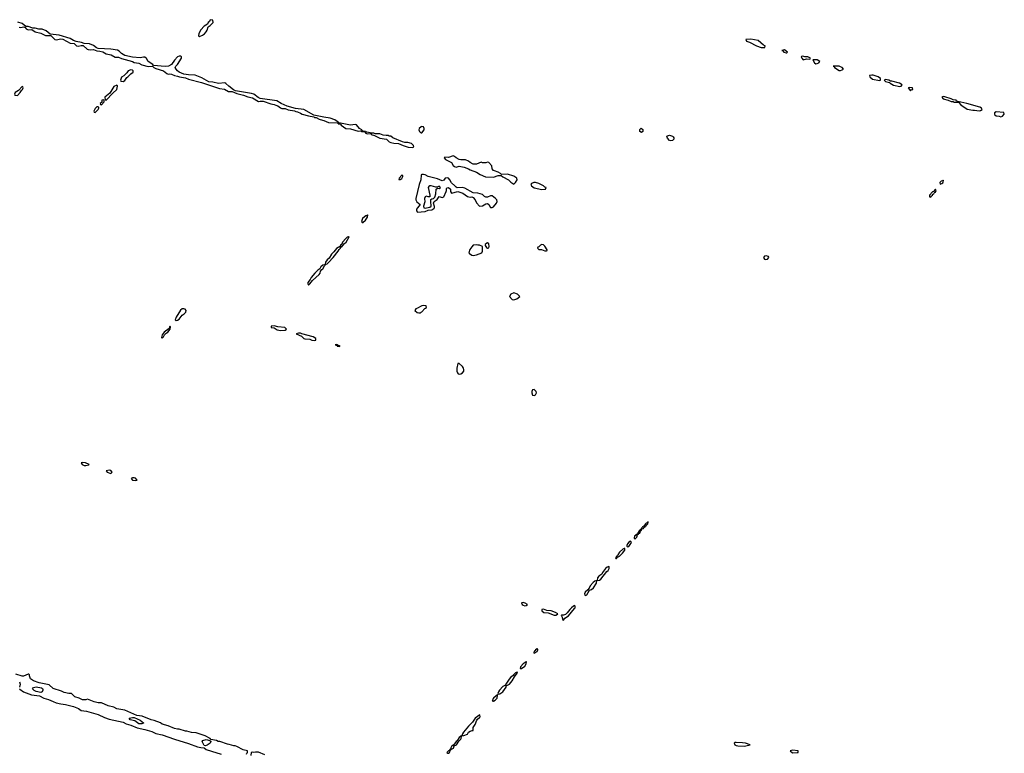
# Model space of a CAD drawing. Header units: inches. Extents: x 2701323 to 2964515, y 494916 to 722124.
# Tile 633 of 656: x 2894840 to 2907494, y 674280 to 683706. Entities that reach past the tile are written whole.
import ezdxf

# ---------------------------------------------------------------- set-up
doc = ezdxf.new("R2010")
doc.units = ezdxf.units.IN
doc.header["$MEASUREMENT"] = 0
for name, color, linetype in [('C8697', 7, 'Continuous'), ('C8698', 7, 'Continuous'), ('C9607', 7, 'Continuous'), ('C9608', 7, 'Continuous')]:
    doc.layers.add(name, color=color, linetype=linetype)

msp = doc.modelspace()

# ---------------------------------------------------------------- linework, layer by layer
at = {"layer": 'C8697', "color": 2, "elevation": 2}
for points in [[(2896950, 679991), (2896930, 679990), (2896907, 679973), (2896850, 679882), (2896838, 679850), (2896850, 679841), (2896870, 679847), (2896890, 679859), (2896930, 679910), (2896953, 679927), (2896976, 679950), (2896981, 679970), (2896965, 679985)], [(2896770, 679766), (2896760, 679740), (2896698, 679690), (2896670, 679655), (2896664, 679624), (2896670, 679614), (2896690, 679632), (2896702, 679658), (2896722, 679678), (2896742, 679690), (2896772, 679728), (2896778, 679758)], [(2898112, 679772), (2898074, 679770), (2898074, 679750), (2898110, 679746), (2898150, 679721), (2898190, 679711), (2898250, 679718), (2898268, 679730), (2898246, 679750), (2898159, 679759)], [(2898422, 679678), (2898394, 679670), (2898461, 679641), (2898490, 679611), (2898504, 679604), (2898570, 679601), (2898594, 679590), (2898630, 679586), (2898646, 679590), (2898648, 679610), (2898610, 679633), (2898468, 679668), (2898450, 679677)], [(2898910, 679533), (2898894, 679530), (2898920, 679520), (2898922, 679510), (2898950, 679506), (2898958, 679510), (2898930, 679526), (2898922, 679522), (2898926, 679530)], [(2895650, 678016), (2895632, 678010), (2895643, 677990), (2895670, 677979), (2895690, 677977), (2895730, 677986), (2895735, 677990), (2895686, 678010)], [(2895990, 677919), (2895952, 677910), (2895966, 677890), (2896010, 677875), (2896029, 677890), (2896010, 677913)], [(2896310, 677821), (2896290, 677821), (2896271, 677810), (2896290, 677791), (2896330, 677785), (2896348, 677790), (2896330, 677814)], [(2895110, 675061), (2895050, 675075), (2895025, 675085), (2895005, 675110), (2895016, 675124), (2895050, 675135), (2895120, 675120), (2895133, 675113), (2895138, 675098), (2895139, 675090), (2895130, 675070)], [(2896410, 674657), (2896370, 674660), (2896318, 674698), (2896258, 674710), (2896248, 674730), (2896290, 674741), (2896310, 674741), (2896390, 674707), (2896430, 674671), (2896430, 674668)], [(2897230, 674377), (2897210, 674379), (2897184, 674430), (2897194, 674446), (2897236, 674456), (2897285, 674445), (2897297, 674437), (2897298, 674430), (2897287, 674410), (2897250, 674383)]]:
    msp.add_lwpolyline(points, close=True, dxfattribs=at)
for points in [[(2899951, 680000), (2899931, 679990), (2899918, 679970), (2899950, 679944), (2899970, 679939), (2899990, 679941), (2900000, 679946)], [(2897755, 674270), (2897758, 674282), (2897766, 674290), (2897766, 674310), (2897710, 674325), (2897630, 674369), (2897610, 674375), (2897590, 674375), (2897530, 674394), (2897510, 674395), (2897412, 674432), (2897390, 674433), (2897370, 674444), (2897298, 674458), (2897286, 674470), (2897225, 674505), (2897110, 674541), (2897050, 674545), (2896990, 674565), (2896970, 674566), (2896890, 674589), (2896870, 674589), (2896830, 674599), (2896750, 674633), (2896673, 674653), (2896650, 674669), (2896570, 674699), (2896530, 674709), (2896415, 674755), (2896346, 674766), (2896193, 674833), (2896090, 674853), (2896052, 674872), (2895978, 674890), (2895890, 674929), (2895850, 674929), (2895799, 674939), (2895710, 674974), (2895688, 674968), (2895648, 674968), (2895606, 674990), (2895550, 675006), (2895507, 675047), (2895472, 675048), (2895410, 675062), (2895379, 675079), (2895270, 675114), (2895219, 675159), (2895090, 675186), (2895018, 675210), (2894978, 675238), (2894967, 675273), (2894967, 675287), (2894956, 675296), (2894950, 675298), (2894891, 675269), (2894870, 675269), (2894790, 675297)], [(2894836, 675196), (2894848, 675170), (2894836, 675130)], [(2894837, 675110), (2894843, 675103), (2894890, 675071), (2894990, 675031), (2895096, 675016), (2895150, 674990), (2895212, 674972), (2895270, 674944), (2895310, 674930), (2895370, 674914), (2895430, 674908), (2895530, 674879), (2895595, 674855), (2895630, 674831), (2895699, 674819), (2895850, 674778), (2895930, 674738), (2895990, 674718), (2896170, 674678), (2896210, 674658), (2896270, 674642), (2896348, 674608), (2896450, 674585), (2896538, 674558), (2896590, 674536), (2896670, 674517), (2896830, 674460), (2897010, 674406), (2897123, 674363), (2897170, 674353), (2897210, 674352), (2897238, 674330), (2897306, 674306), (2897430, 674270)], [(2897990, 674259), (2897910, 674294), (2897870, 674294), (2897850, 674288), (2897830, 674295), (2897814, 674290), (2897812, 674250)]]:
    msp.add_lwpolyline(points, dxfattribs=at)
at = {"layer": 'C8698', "color": 2}
msp.add_line((2900000, 680024, 2), (2899951, 680000, 2), dxfattribs=at)
at = {"layer": 'C8698', "color": 2, "elevation": 2}
for points in [[(2897290, 683706), (2897278, 683682), (2897262, 683670), (2897254, 683650), (2897210, 683622), (2897170, 683575), (2897144, 683530), (2897138, 683498), (2897152, 683492), (2897190, 683507), (2897215, 683525), (2897235, 683550), (2897249, 683570), (2897264, 683616), (2897286, 683630), (2897326, 683670), (2897322, 683702)], [(2896270, 683062), (2896234, 683050), (2896217, 683023), (2896177, 682983), (2896150, 682966), (2896134, 682930), (2896138, 682918), (2896170, 682912), (2896190, 682925), (2896215, 682965), (2896230, 682972), (2896269, 683011), (2896298, 683030), (2896298, 683050), (2896290, 683058)], [(2894870, 682846), (2894824, 682796), (2894782, 682770), (2894774, 682750), (2894778, 682738), (2894810, 682734), (2894848, 682770), (2894862, 682798), (2894878, 682810), (2894886, 682830), (2894882, 682842)], [(2896090, 682866), (2896050, 682848), (2895998, 682762), (2895934, 682710), (2895938, 682678), (2895950, 682674), (2896036, 682764), (2896089, 682810), (2896098, 682850), (2896098, 682858)], [(2895850, 682586), (2895830, 682586), (2895810, 682566), (2895794, 682530), (2895798, 682518), (2895810, 682514), (2895850, 682554), (2895858, 682570), (2895858, 682578)], [(2895918, 682678), (2895894, 682670), (2895894, 682646), (2895874, 682630), (2895878, 682618), (2895890, 682614), (2895926, 682650), (2895926, 682670)], [(2898944, 682376), (2898934, 682370), (2898963, 682363), (2898971, 682350), (2899030, 682310), (2899090, 682302), (2899190, 682275), (2899217, 682277), (2899230, 682272), (2899238, 682278), (2899234, 682270), (2899270, 682266), (2899276, 682264), (2899286, 682270), (2899254, 682274), (2899240, 682280), (2899239, 682290), (2899207, 682307), (2899170, 682357), (2899150, 682359), (2899090, 682352), (2898965, 682375)], [(2899294, 682266), (2899284, 682256), (2899286, 682250), (2899310, 682241), (2899350, 682242), (2899358, 682238), (2899358, 682230), (2899398, 682218), (2899470, 682183), (2899553, 682173), (2899590, 682138), (2899611, 682130), (2899650, 682120), (2899710, 682115), (2899770, 682089), (2899832, 682070), (2899890, 682065), (2899907, 682073), (2899901, 682090), (2899874, 682114), (2899830, 682126), (2899790, 682127), (2899758, 682138), (2899635, 682190), (2899610, 682209), (2899586, 682210), (2899578, 682218), (2899550, 682217), (2899510, 682224), (2899470, 682241), (2899410, 682240), (2899390, 682246), (2899366, 682246), (2899366, 682250), (2899301, 682261)], [(2899750, 681708), (2899716, 681670), (2899714, 681654), (2899730, 681651), (2899750, 681666), (2899762, 681690), (2899762, 681702)], [(2899310, 681198), (2899296, 681184), (2899290, 681185), (2899270, 681174), (2899244, 681150), (2899231, 681111), (2899241, 681101), (2899250, 681099), (2899283, 681130), (2899309, 681170), (2899316, 681196)], [(2899070, 680918), (2899066, 680914), (2899050, 680912), (2899030, 680896), (2898990, 680849), (2898978, 680822), (2898964, 680810), (2898964, 680796), (2898910, 680765), (2898877, 680723), (2898846, 680694), (2898818, 680642), (2898790, 680619), (2898771, 680590), (2898764, 680564), (2898770, 680554), (2898775, 680565), (2898790, 680571), (2898810, 680587), (2898869, 680650), (2898933, 680730), (2898946, 680754), (2898964, 680770), (2898963, 680777), (2898983, 680797), (2898990, 680799), (2899014, 680830), (2899034, 680846), (2899075, 680915)], [(2898758, 680558), (2898738, 680550), (2898710, 680529), (2898696, 680504), (2898670, 680487), (2898631, 680450), (2898588, 680392), (2898574, 680366), (2898542, 680330), (2898541, 680310), (2898550, 680296), (2898570, 680311), (2898604, 680356), (2898689, 680430), (2898703, 680450), (2898706, 680474), (2898722, 680498), (2898734, 680506), (2898758, 680542), (2898768, 680550)]]:
    msp.add_lwpolyline(points, close=True, dxfattribs=at)
for points in [[(2894832, 683610), (2894850, 683605), (2894893, 683613), (2894910, 683606), (2894923, 683590), (2894950, 683576), (2894998, 683578), (2895038, 683550), (2895110, 683534), (2895170, 683504), (2895241, 683501), (2895292, 683450), (2895310, 683446), (2895370, 683459), (2895394, 683454), (2895490, 683406), (2895538, 683398), (2895571, 683371), (2895590, 683368), (2895630, 683376), (2895654, 683374), (2895707, 683327), (2895722, 683322), (2895750, 683317), (2895790, 683321), (2895830, 683308), (2895870, 683303), (2895910, 683291), (2895950, 683268), (2896016, 683256), (2896066, 683226), (2896110, 683223), (2896150, 683207), (2896290, 683168), (2896310, 683157), (2896370, 683149), (2896410, 683125), (2896490, 683106), (2896548, 683108), (2896566, 683090), (2896590, 683077), (2896690, 683050), (2896730, 683014), (2896747, 683007), (2896770, 683010), (2896790, 683007), (2896829, 682989), (2896870, 682980), (2896892, 682970), (2896970, 682959), (2897010, 682942), (2897178, 682898), (2897410, 682824), (2897472, 682812), (2897525, 682785), (2897570, 682782), (2897630, 682756), (2897718, 682738), (2897770, 682713), (2897830, 682702), (2897910, 682656), (2897930, 682661), (2897970, 682658), (2898066, 682626), (2898110, 682617), (2898130, 682606), (2898158, 682598), (2898190, 682573), (2898210, 682565), (2898250, 682564), (2898290, 682546), (2898370, 682536), (2898390, 682525), (2898410, 682522), (2898450, 682505), (2898470, 682490), (2898550, 682469), (2898619, 682459), (2898630, 682451), (2898650, 682448), (2898690, 682428), (2898730, 682413), (2898750, 682411), (2898810, 682384), (2898920, 682380), (2898930, 682374), (2898936, 682384), (2898934, 682390), (2898890, 682421), (2898830, 682441), (2898750, 682452), (2898621, 682481), (2898493, 682553), (2898385, 682565), (2898276, 682596), (2898202, 682630), (2898144, 682664), (2897930, 682694), (2897906, 682706), (2897850, 682749), (2897819, 682759), (2897614, 682794), (2897586, 682806), (2897529, 682850), (2897490, 682888), (2897475, 682895), (2897394, 682886), (2897323, 682903), (2897269, 682909), (2897180, 682960), (2897095, 682995), (2897010, 682996), (2896948, 683008), (2896919, 683019), (2896890, 683033), (2896869, 683050), (2896849, 683070), (2896838, 683090), (2896846, 683110), (2896868, 683130), (2896918, 683210), (2896918, 683230), (2896910, 683238), (2896890, 683238), (2896870, 683228), (2896830, 683188), (2896791, 683129), (2896754, 683110), (2896710, 683103), (2896558, 683118), (2896549, 683130), (2896489, 683170), (2896468, 683208), (2896450, 683226), (2896430, 683226), (2896390, 683215), (2896290, 683223), (2896190, 683244), (2896149, 683270), (2896120, 683300), (2896096, 683316), (2896010, 683329), (2895850, 683336), (2895826, 683346), (2895790, 683374), (2895736, 683396), (2895670, 683401), (2895634, 683414), (2895566, 683426), (2895530, 683439), (2895490, 683464), (2895346, 683506), (2895230, 683522), (2895182, 683562), (2895130, 683584), (2895086, 683586), (2895037, 683597), (2895010, 683597), (2894950, 683619), (2894920, 683620), (2894870, 683655), (2894814, 683674)], [(2900000, 682328), (2899976, 682310), (2899971, 682290), (2899977, 682270), (2899990, 682255), (2900000, 682254)], [(2900000, 681711), (2899998, 681710), (2899995, 681650), (2899974, 681590), (2899933, 681407), (2899933, 681390), (2899946, 681366), (2899986, 681330), (2899951, 681290), (2899941, 681270), (2899938, 681250), (2899951, 681231), (2900000, 681237)]]:
    msp.add_lwpolyline(points, dxfattribs=at)
at = {"layer": 'C9607', "color": 2, "elevation": 2}
msp.add_lwpolyline([(2900000, 679946), (2900010, 679951), (2900046, 679994), (2900054, 680000)], dxfattribs=at)
for points in [[(2900490, 679289), (2900472, 679288), (2900457, 679230), (2900459, 679190), (2900466, 679170), (2900476, 679156), (2900490, 679151), (2900510, 679155), (2900530, 679167), (2900549, 679190), (2900549, 679210), (2900543, 679230), (2900530, 679249)], [(2901450, 678953), (2901431, 678949), (2901421, 678930), (2901421, 678910), (2901430, 678882), (2901450, 678878), (2901470, 678887), (2901484, 678910), (2901479, 678930)], [(2902915, 677255), (2902907, 677250), (2902902, 677238), (2902890, 677236), (2902884, 677230), (2902861, 677199), (2902845, 677190), (2902841, 677179), (2902828, 677170), (2902826, 677154), (2902814, 677150), (2902818, 677142), (2902810, 677149), (2902782, 677102), (2902790, 677092), (2902797, 677103), (2902810, 677108), (2902820, 677140), (2902830, 677146), (2902836, 677164), (2902842, 677162), (2902857, 677170), (2902861, 677179), (2902879, 677190), (2902882, 677198), (2902890, 677201), (2902900, 677220), (2902913, 677230), (2902918, 677250)], [(2902690, 677004), (2902669, 676991), (2902651, 676970), (2902643, 676950), (2902643, 676943), (2902650, 676931), (2902670, 676939), (2902701, 676990), (2902699, 676999)], [(2902776, 677096), (2902743, 677070), (2902736, 677050), (2902738, 677038), (2902750, 677036), (2902770, 677056), (2902777, 677070), (2902776, 677084), (2902786, 677090)], [(2902610, 676912), (2902590, 676902), (2902550, 676863), (2902528, 676830), (2902523, 676817), (2902512, 676810), (2902514, 676806), (2902510, 676808), (2902498, 676790), (2902501, 676781), (2902510, 676781), (2902521, 676799), (2902550, 676811), (2902589, 676850), (2902617, 676890), (2902618, 676910)], [(2902410, 676682), (2902405, 676675), (2902389, 676671), (2902367, 676653), (2902330, 676604), (2902320, 676580), (2902285, 676555), (2902267, 676533), (2902261, 676501), (2902290, 676504), (2902310, 676519), (2902385, 676615), (2902402, 676630), (2902415, 676655), (2902417, 676677)], [(2902259, 676499), (2902230, 676492), (2902210, 676475), (2902173, 676430), (2902159, 676401), (2902141, 676379), (2902109, 676351), (2902099, 676330), (2902101, 676310), (2902110, 676306), (2902130, 676315), (2902164, 676376), (2902190, 676386), (2902213, 676407), (2902254, 676466)], [(2901310, 676217), (2901287, 676213), (2901296, 676190), (2901310, 676181), (2901330, 676176), (2901350, 676178), (2901368, 676190), (2901338, 676210)], [(2901570, 676132), (2901552, 676128), (2901551, 676110), (2901574, 676090), (2901630, 676084), (2901710, 676055), (2901730, 676056), (2901750, 676066), (2901758, 676070), (2901728, 676090), (2901671, 676109), (2901616, 676116)], [(2901970, 676178), (2901956, 676170), (2901930, 676149), (2901910, 676129), (2901877, 676083), (2901855, 676065), (2901830, 676056), (2901804, 676056), (2901798, 676050), (2901805, 676045), (2901811, 676031), (2901818, 675998), (2901830, 675992), (2901844, 676016), (2901892, 676048), (2901970, 676139), (2901977, 676150), (2901979, 676170), (2901975, 676175)], [(2901490, 675624), (2901470, 675609), (2901463, 675597), (2901451, 675590), (2901446, 675570), (2901450, 675567), (2901491, 675589), (2901501, 675610), (2901499, 675619)], [(2901350, 675455), (2901311, 675430), (2901277, 675390), (2901274, 675370), (2901290, 675368), (2901330, 675401), (2901349, 675430), (2901353, 675453)], [(2901230, 675326), (2901225, 675315), (2901210, 675313), (2901189, 675291), (2901182, 675278), (2901147, 675253), (2901129, 675231), (2901087, 675170), (2901085, 675155), (2901050, 675137), (2901006, 675090), (2900993, 675070), (2900986, 675046), (2900990, 675034), (2900995, 675045), (2901010, 675044), (2901051, 675069), (2901092, 675130), (2901094, 675146), (2901133, 675166), (2901170, 675211), (2901197, 675263), (2901235, 675310), (2901238, 675318)], [(2900970, 675029), (2900964, 675016), (2900930, 674989), (2900917, 674970), (2900919, 674961), (2900914, 674954), (2900930, 674951), (2900950, 674964), (2900961, 674970), (2900978, 674990), (2900982, 675022)], [(2900755, 674775), (2900695, 674730), (2900661, 674679), (2900610, 674629), (2900544, 674550), (2900531, 674530), (2900524, 674504), (2900550, 674508), (2900593, 674527), (2900610, 674550), (2900630, 674565), (2900654, 674574), (2900666, 674574), (2900669, 674610), (2900694, 674650), (2900715, 674705), (2900722, 674718), (2900750, 674739), (2900758, 674750)], [(2900510, 674499), (2900490, 674481), (2900462, 674438), (2900450, 674433), (2900417, 674383), (2900410, 674384), (2900390, 674365), (2900379, 674350), (2900379, 674341), (2900367, 674330), (2900364, 674316), (2900350, 674313), (2900331, 674290), (2900342, 674282), (2900350, 674282), (2900364, 674290), (2900375, 674325), (2900386, 674330), (2900386, 674334), (2900390, 674331), (2900414, 674346), (2900423, 674377), (2900452, 674388), (2900483, 674437), (2900490, 674439), (2900510, 674461), (2900515, 674470), (2900518, 674498)], [(2904050, 674419), (2904030, 674417), (2904021, 674410), (2904031, 674390), (2904050, 674381), (2904070, 674377), (2904150, 674371), (2904210, 674384), (2904228, 674390), (2904170, 674409), (2904130, 674415)], [(2904770, 674321), (2904742, 674310), (2904770, 674286), (2904830, 674288), (2904846, 674290), (2904846, 674310)]]:
    msp.add_lwpolyline(points, close=True, dxfattribs=at)
at = {"layer": 'C9608', "color": 2}
for points, elevation in [([(2904237, 683457), (2904174, 683450), (2904182, 683430), (2904219, 683419), (2904311, 683370), (2904370, 683348), (2904410, 683348), (2904418, 683350), (2904422, 683370), (2904400, 683380), (2904330, 683439)], 2), ([(2904670, 683319), (2904634, 683310), (2904647, 683307), (2904661, 683290), (2904690, 683282), (2904698, 683282), (2904709, 683290)], 2), ([(2904903, 683237), (2904886, 683234), (2904885, 683230), (2904891, 683210), (2904910, 683191), (2904950, 683204), (2904990, 683198), (2904999, 683201), (2905002, 683210), (2904970, 683229), (2904931, 683229)], 2), ([(2905090, 683192), (2905034, 683190), (2905053, 683150), (2905070, 683139), (2905090, 683142), (2905109, 683150), (2905124, 683170)], 2), ([(2905294, 683110), (2905306, 683106), (2905311, 683090), (2905370, 683054), (2905390, 683052), (2905410, 683061), (2905429, 683070), (2905409, 683090), (2905390, 683100), (2905370, 683108)], 2), ([(2905790, 682994), (2905762, 682990), (2905767, 682970), (2905802, 682942), (2905890, 682926), (2905902, 682930), (2905905, 682950), (2905875, 682970), (2905808, 682992)], 2), ([(2905970, 682936), (2905952, 682930), (2905966, 682910), (2906019, 682899), (2906026, 682890), (2906070, 682866), (2906150, 682848), (2906169, 682851), (2906182, 682870), (2906149, 682890), (2906050, 682917), (2906030, 682916), (2906008, 682930), (2905990, 682935)], 2), ([(2906270, 682834), (2906258, 682830), (2906290, 682794), (2906295, 682805), (2906310, 682807), (2906318, 682810), (2906314, 682830)], 2), ([(2906710, 682717), (2906691, 682710), (2906710, 682688), (2906774, 682674), (2906810, 682656), (2906835, 682655), (2906850, 682648), (2906905, 682645), (2906935, 682610), (2907018, 682558), (2907090, 682542), (2907110, 682544), (2907170, 682533), (2907190, 682539), (2907209, 682550), (2907203, 682570), (2907181, 682581), (2907011, 682629), (2906896, 682656), (2906881, 682661), (2906875, 682670), (2906837, 682677), (2906810, 682691), (2906730, 682716)], 2), ([(2907390, 682523), (2907367, 682510), (2907366, 682486), (2907390, 682471), (2907430, 682466), (2907450, 682459), (2907470, 682467), (2907494, 682490), (2907490, 682513)], 2), ([(2902830, 682258), (2902809, 682269), (2902810, 682294), (2902828, 682312), (2902850, 682294), (2902850, 682268)], -2), ([(2903210, 682149), (2903190, 682155), (2903165, 682185), (2903158, 682210), (2903165, 682215), (2903190, 682221), (2903230, 682211), (2903240, 682200), (2903245, 682190), (2903245, 682170), (2903230, 682155)], -2), ([(2900410, 681955), (2900350, 681935), (2900302, 681938), (2900294, 681930), (2900314, 681910), (2900390, 681871), (2900410, 681832), (2900430, 681818), (2900450, 681812), (2900490, 681822), (2900551, 681811), (2900610, 681791), (2900630, 681778), (2900710, 681745), (2900757, 681717), (2900825, 681685), (2900930, 681681), (2900990, 681704), (2901026, 681706), (2901050, 681687), (2901122, 681650), (2901150, 681618), (2901190, 681592), (2901210, 681612), (2901235, 681650), (2901228, 681670), (2901190, 681695), (2901110, 681721), (2901030, 681718), (2901018, 681730), (2900990, 681745), (2900942, 681762), (2900929, 681770), (2900914, 681790), (2900908, 681830), (2900870, 681869), (2900850, 681875), (2900830, 681868), (2900790, 681868), (2900770, 681874), (2900710, 681849), (2900670, 681849), (2900629, 681869), (2900608, 681890), (2900570, 681904), (2900510, 681904), (2900490, 681909), (2900449, 681929), (2900430, 681949)], 2), ([(2900130, 681573), (2900110, 681573), (2900097, 681563), (2900091, 681549), (2900110, 681450), (2900111, 681429), (2900090, 681429), (2900070, 681437), (2900050, 681429), (2900042, 681410), (2900045, 681365), (2900030, 681310), (2900035, 681290), (2900050, 681283), (2900070, 681287), (2900110, 681299), (2900127, 681310), (2900122, 681370), (2900126, 681394), (2900137, 681403), (2900158, 681410), (2900175, 681425), (2900190, 681470), (2900193, 681527), (2900210, 681542), (2900230, 681536), (2900249, 681550), (2900230, 681569), (2900205, 681555), (2900190, 681554)], 6), ([(2901447, 681613), (2901418, 681602), (2901411, 681590), (2901416, 681570), (2901450, 681547), (2901550, 681526), (2901590, 681527), (2901598, 681530), (2901606, 681550), (2901590, 681555), (2901572, 681572), (2901510, 681601), (2901470, 681613)], 2), ([(2906710, 681646), (2906704, 681636), (2906682, 681630), (2906667, 681613), (2906670, 681594), (2906690, 681601), (2906702, 681610), (2906714, 681630)], 2), ([(2906610, 681528), (2906582, 681498), (2906570, 681493), (2906531, 681450), (2906532, 681432), (2906550, 681427), (2906557, 681443), (2906570, 681451), (2906577, 681463), (2906589, 681470), (2906596, 681484), (2906610, 681492), (2906617, 681510)], 2), ([(2900710, 680815), (2900670, 680808), (2900650, 680788), (2900627, 680753), (2900612, 680710), (2900620, 680700), (2900650, 680679), (2900670, 680676), (2900710, 680684), (2900778, 680710), (2900788, 680730), (2900786, 680790), (2900750, 680808), (2900730, 680808)], 2), ([(2900850, 680838), (2900844, 680836), (2900824, 680816), (2900824, 680804), (2900840, 680780), (2900850, 680772), (2900870, 680774), (2900875, 680790), (2900870, 680826)], 2), ([(2901550, 680818), (2901534, 680810), (2901513, 680787), (2901498, 680782), (2901494, 680770), (2901510, 680754), (2901547, 680753), (2901590, 680734), (2901610, 680734), (2901618, 680742), (2901618, 680750), (2901590, 680798), (2901570, 680815)], 2), ([(2904432, 680672), (2904410, 680669), (2904401, 680650), (2904410, 680631), (2904430, 680623), (2904450, 680628), (2904469, 680650), (2904462, 680662)], 2), ([(2901190, 680195), (2901150, 680178), (2901134, 680150), (2901170, 680112), (2901190, 680105), (2901230, 680118), (2901266, 680150), (2901238, 680178)], 2)]:
    msp.add_lwpolyline(points, close=True, dxfattribs=dict(at, elevation=elevation))
at = {"layer": 'C9608', "color": 2, "elevation": 2}
for points in [[(2900000, 682254), (2900010, 682254), (2900038, 682290), (2900039, 682310), (2900029, 682329), (2900010, 682335), (2900000, 682328)], [(2900000, 681237), (2900050, 681243), (2900090, 681258), (2900136, 681264), (2900162, 681278), (2900171, 681290), (2900173, 681307), (2900159, 681350), (2900166, 681370), (2900204, 681396), (2900230, 681435), (2900270, 681420), (2900291, 681429), (2900323, 681497), (2900327, 681510), (2900325, 681535), (2900333, 681547), (2900349, 681551), (2900375, 681530), (2900377, 681497), (2900390, 681476), (2900470, 681497), (2900535, 681475), (2900594, 681434), (2900630, 681426), (2900650, 681428), (2900670, 681421), (2900695, 681390), (2900710, 681352), (2900751, 681311), (2900790, 681316), (2900830, 681339), (2900850, 681343), (2900871, 681330), (2900890, 681291), (2900910, 681291), (2900930, 681301), (2900967, 681350), (2900975, 681370), (2900970, 681390), (2900956, 681410), (2900910, 681442), (2900890, 681443), (2900850, 681424), (2900830, 681425), (2900814, 681434), (2900790, 681461), (2900730, 681479), (2900670, 681480), (2900562, 681542), (2900530, 681548), (2900464, 681544), (2900450, 681552), (2900433, 681573), (2900388, 681608), (2900368, 681650), (2900350, 681668), (2900334, 681674), (2900310, 681670), (2900290, 681643), (2900270, 681636), (2900210, 681661), (2900090, 681693), (2900050, 681713), (2900030, 681718), (2900010, 681717), (2900000, 681711)], [(2900054, 680000), (2900068, 680010), (2900066, 680030), (2900033, 680033), (2900009, 680029), (2900000, 680024)]]:
    msp.add_lwpolyline(points, dxfattribs=at)

doc.saveas('drawing.dxf')
